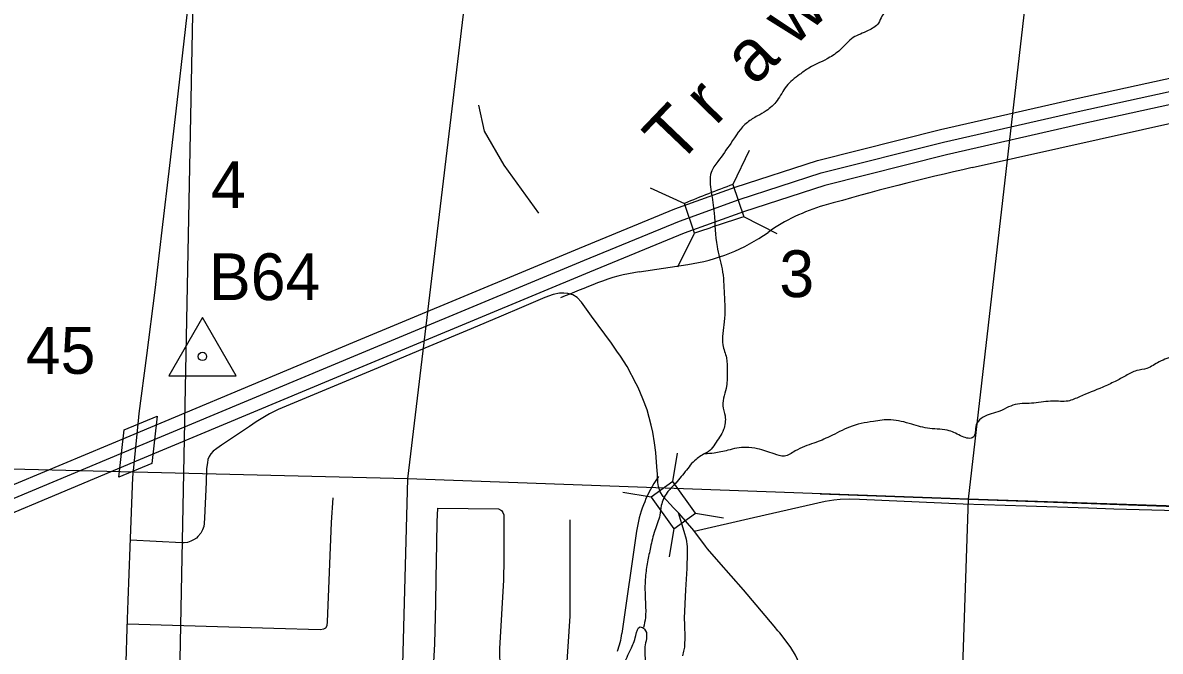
# Model space of a CAD drawing. Extents: x 1219626 to 1426462, y 456797 to 752399.
# Drawn here: x 1259805 to 1270748, y 622787 to 628833 of the extents above; entities that cross this region are included whole.
import ezdxf

# ---------------------------------------------------------------- set-up
doc = ezdxf.new("R2010")
doc.units = 0
for name, color, linetype in [('Bridges', 7, 'Continuous'), ('Bridges and Drawbridges Local Roads', 7, 'Continuous'), ('County Routes Highway Center Lines', 7, 'Continuous'), ('Interstate Divided Highway Outline and Fill', 7, 'Continuous'), ('Interstate Highway Center Lines', 7, 'Continuous'), ('Interstates Related Text', 7, 'Continuous'), ('Lakes and Ponds', 7, 'Continuous'), ('Local Roads Improved', 7, 'Continuous'), ('Local Roads Paved', 7, 'Continuous'), ('Local Roads Unimproved', 7, 'Continuous'), ('Masks', 7, 'Continuous'), ('Narrow River Creek and Branch and Slough', 7, 'Continuous'), ('Narrow River Creek and Branch and Slough Text', 7, 'Continuous'), ('Quad Borders', 7, 'Continuous'), ('Section Lines', 7, 'Continuous'), ('Section Numbers', 7, 'Continuous'), ('Triangulation Station', 7, 'Continuous'), ('Triangulation Station Text', 7, 'Continuous'), ('Uninventoried Roads and Features', 7, 'Continuous')]:
    doc.layers.add(name, color=color, linetype=linetype)

msp = doc.modelspace()

# ---------------------------------------------------------------- linework, layer by layer
at = {"layer": 'Bridges'}
for p, q in [((1266793, 627605), (1266636, 627278)), ((1266636, 627278), (1266741, 626966)), ((1265841, 627246), (1266170, 627095)), ((1266266, 626809), (1266170, 627095)), ((1267064, 626804), (1266741, 626966)), ((1266106, 626484), (1266267, 626809)), ((1266266, 626809), (1266266, 626809)), ((1260781, 624916), (1261099, 625049)), ((1261099, 625049), (1261046, 624594)), ((1260728, 624461), (1260781, 624916)), ((1261046, 624594), (1260728, 624461))]:
    msp.add_line(p, q, dxfattribs=at)
for centre, radius, start, end in [((1270789, 616016), 12003, 110.2405, 112.631), ((1282126, 579930), 49489, 108.1122, 108.691)]:
    msp.add_arc(centre, radius, start, end, dxfattribs=at)
at = {"layer": 'Bridges and Drawbridges Local Roads'}
for p, q in [((1266059, 624420), (1266103, 624692)), ((1266059, 624420), (1265850, 624271)), ((1266277, 624115), (1266059, 624420)), ((1265850, 624271), (1265579, 624316)), ((1265850, 624271), (1266069, 623966)), ((1266069, 623966), (1266277, 624115)), ((1266277, 624115), (1266548, 624071)), ((1266069, 623968), (1266024, 623697))]:
    msp.add_line(p, q, dxfattribs=at)
at = {"layer": 'County Routes Highway Center Lines'}
msp.add_lwpolyline([(1260701, 619758), (1260712, 620028), (1260732, 620565), (1260738, 620785), (1260752, 621202), (1260768, 621740), (1260790, 622366), (1260811, 623007), (1260820, 623277), (1260837, 623788), (1260864, 624461), (1260918, 625003), (1260926, 625074), (1260998, 625631), (1261080, 626260), (1261147, 626839), (1261221, 627461), (1261290, 628065), (1261357, 628655), (1261429, 629279), (1261481, 629781), (1261527, 630138), (1261536, 630258), (1261531, 630316)], dxfattribs=at)
at = {"layer": 'Interstate Divided Highway Outline and Fill'}
for points in [[(1244118, 619247), (1250520, 621016), (1251487, 621325), (1252712, 621736), (1254030, 622194), (1255261, 622643), (1256883, 623287), (1258687, 623962), (1260838, 624861), (1262981, 625758), (1265162, 626666), (1266077, 627042), (1266658, 627251), (1267452, 627509), (1268635, 627806), (1269931, 628103), (1270899, 628312)], [(1270954, 628068), (1269985, 627859), (1268693, 627562), (1267521, 627269), (1266739, 627015), (1266167, 626809), (1265258, 626435), (1263077, 625527), (1260935, 624631), (1258779, 623729), (1256973, 623054), (1255350, 622409), (1254113, 621958), (1252792, 621500), (1251564, 621088), (1250591, 620776), (1244185, 619006)]]:
    msp.add_lwpolyline(points, dxfattribs=at)
at = {"layer": 'Interstate Highway Center Lines'}
msp.add_lwpolyline([(1244152, 619126), (1250555, 620896), (1251526, 621207), (1252752, 621618), (1254071, 622076), (1255306, 622526), (1256928, 623170), (1258733, 623846), (1260886, 624746), (1263029, 625643), (1265210, 626551), (1266122, 626925), (1266698, 627133), (1267486, 627389), (1268664, 627684), (1269958, 627981), (1270927, 628190)], dxfattribs=at)
at = {"layer": 'Lakes and Ponds'}
msp.add_spline([(1265223, 622082), (1265341, 622214), (1265389, 622322), (1265417, 622388), (1265515, 622555), (1265578, 622653), (1265654, 622806), (1265703, 622938), (1265745, 623022), (1265786, 623001), (1265793, 622848), (1265793, 622709), (1265786, 622604), (1265710, 622541)], degree=3, dxfattribs=at)
at = {"layer": 'Local Roads Improved'}
for points in [[(1260812, 623052), (1262219, 623009), (1262666, 622997), (1262703, 623002), (1262722, 623013), (1262732, 623034), (1262738, 623072), (1262776, 624026), (1262790, 624264)], [(1263750, 622506), (1263768, 622860), (1263780, 623248), (1263782, 623488), (1263789, 623824), (1263793, 624031), (1263797, 624163), (1264383, 624158), (1264410, 624140), (1264424, 624121), (1264432, 624101), (1264433, 624081), (1264433, 623673), (1264429, 623472), (1264393, 622814), (1264396, 622615)], [(1266110, 624122), (1266165, 623943), (1266186, 623867), (1266198, 623796), (1266197, 623735), (1266195, 623583), (1266182, 623378), (1266169, 623107), (1266170, 623044), (1266174, 622918), (1266172, 622848), (1266170, 622826), (1266163, 622789), (1266151, 622742)], [(1265034, 622542), (1265070, 623125), (1265070, 624051)], [(1268072, 621541), (1267897, 621760), (1267863, 621796), (1267755, 621927), (1267708, 621995), (1267577, 622168), (1267392, 622421), (1267343, 622517), (1267314, 622588), (1267238, 622749), (1267195, 622822), (1267177, 622847)]]:
    msp.add_lwpolyline(points, dxfattribs=at)
at = {"layer": 'Local Roads Paved'}
for points in [[(1267177, 622847), (1267087, 622963), (1267068, 622984), (1267034, 623030), (1266740, 623378), (1266502, 623647), (1266392, 623773), (1266374, 623799), (1266260, 623949), (1266119, 624112), (1266065, 624167), (1265965, 624276), (1265937, 624320), (1265922, 624373), (1265916, 624411), (1265910, 624492), (1265905, 624562), (1265896, 624698), (1265884, 624791), (1265868, 624896), (1265850, 624961), (1265811, 625109), (1265769, 625215), (1265725, 625324), (1265706, 625361), (1265620, 625527), (1265555, 625626), (1265520, 625674), (1265469, 625750), (1265278, 626012), (1265180, 626146), (1265138, 626190), (1265096, 626216), (1265048, 626230), (1265010, 626232), (1264968, 626232), (1264909, 626219), (1264829, 626190), (1264603, 626093), (1264406, 626010), (1264118, 625888), (1263711, 625718), (1263187, 625499), (1263032, 625435), (1262263, 625112), (1262179, 625070), (1262114, 625032), (1262052, 624993), (1261986, 624949), (1261774, 624809), (1261716, 624770), (1261673, 624739), (1261636, 624711), (1261616, 624686), (1261598, 624661), (1261586, 624632), (1261581, 624601), (1261574, 624547), (1261571, 624415), (1261552, 624071), (1261550, 624016), (1261548, 623989), (1261533, 623954), (1261519, 623924), (1261488, 623892), (1261475, 623876), (1261447, 623859), (1261421, 623846), (1261391, 623835), (1261357, 623831), (1261336, 623830), (1260840, 623857)], [(1266265, 623941), (1266835, 624073), (1267524, 624231), (1267607, 624244), (1267669, 624252), (1267756, 624253), (1267856, 624252), (1268643, 624215), (1268853, 624207), (1269459, 624187), (1270058, 624166), (1270301, 624157), (1271399, 624130)]]:
    msp.add_lwpolyline(points, dxfattribs=at)
at = {"layer": 'Local Roads Unimproved'}
for p, q in [((1265922, 624470), (1265895, 624429)), ((1265711, 623942), (1265570, 622958))]:
    msp.add_line(p, q, dxfattribs=at)
for centre, radius, start, end in [((1266899, 623772), 1200, 146.8259, 171.857), ((1264778, 623071), 800, 339.2514, 351.857)]:
    msp.add_arc(centre, radius, start, end, dxfattribs=at)
at = {"layer": 'Masks'}
msp.add_lwpolyline([(1267476, 624303), (1268911, 624251), (1274139, 624066), (1279219, 623873)], dxfattribs=at)
at = {"layer": 'Narrow River Creek and Branch and Slough'}
for points in [[(1269680, 630953), (1269568, 630863), (1269464, 630814), (1269415, 630647), (1269373, 630563), (1269311, 630445), (1269283, 630271), (1269248, 630111), (1269164, 629922), (1269102, 629818), (1268990, 629679), (1268893, 629581), (1268726, 629477), (1268628, 629365), (1268573, 629302), (1268489, 629289), (1268392, 629156), (1268294, 629087), (1268148, 628968), (1268071, 628898), (1268037, 628829), (1267939, 628759), (1267863, 628724), (1267793, 628690), (1267682, 628585), (1267570, 628501), (1267368, 628397), (1267278, 628334), (1267152, 628223), (1267062, 628084), (1266957, 627986), (1266874, 627937), (1266776, 627875), (1266616, 627673), (1266491, 627498), (1266428, 627394), (1266428, 627206), (1266456, 627002), (1266484, 626681), (1266533, 626465), (1266554, 626222), (1266554, 625957), (1266540, 625734), (1266575, 625609), (1266582, 625483), (1266575, 625337), (1266554, 625246), (1266540, 625149), (1266561, 625051), (1266547, 624919), (1266463, 624780), (1266414, 624717), (1266380, 624696), (1266282, 624633), (1266178, 624515), (1266073, 624390), (1266004, 624313), (1265948, 624188), (1265934, 624097), (1265885, 623948), (1265844, 623787), (1265816, 623648), (1265795, 623502), (1265795, 623258), (1265795, 623112), (1265777, 623016)], [(1270891, 625626), (1270738, 625571), (1270619, 625508), (1270522, 625487), (1270418, 625438), (1270313, 625383), (1270195, 625327), (1269972, 625236), (1269861, 625194), (1269714, 625194), (1269533, 625174), (1269352, 625160), (1269185, 625090), (1269025, 625027), (1268976, 624965), (1268969, 624895), (1268949, 624846), (1268844, 624853), (1268719, 624909), (1268531, 624930), (1268357, 624972), (1268155, 625013), (1267988, 624999), (1267758, 624944), (1267570, 624853), (1267417, 624790), (1267236, 624714), (1267132, 624665), (1267034, 624686), (1266874, 624735), (1266763, 624749), (1266588, 624721), (1266456, 624693), (1266365, 624687)]]:
    msp.add_spline(points, degree=3, dxfattribs=at)
at = {"layer": 'Quad Borders'}
msp.add_line((1260831, 598030), (1261728, 643485), dxfattribs=at)
at = {"layer": 'Section Lines'}
for p, q in [((1264172, 630005), (1263506, 624445)), ((1268904, 624252), (1269536, 629748)), ((1263506, 624445), (1258222, 624574)), ((1263506, 624445), (1263361, 619137)), ((1268904, 624252), (1263506, 624445)), ((1268719, 618957), (1268904, 624252)), ((1274122, 624072), (1268904, 624252))]:
    msp.add_line(p, q, dxfattribs=at)
at = {"layer": 'Triangulation Station'}
msp.add_lwpolyline([(1261534, 625998), (1261209, 625436), (1261859, 625436)], close=True, dxfattribs=at)
msp.add_circle((1261534, 625623), 40, dxfattribs=at)
at = {"layer": 'Uninventoried Roads and Features'}
for p, q in [((1268938, 627440), (1272485, 628233)), ((1265734, 626438), (1266202, 626507))]:
    msp.add_line(p, q, dxfattribs=at)
msp.add_lwpolyline([(1264770, 627003), (1264438, 627464), (1264247, 627789), (1264194, 628039)], dxfattribs=at)
for centre, radius, start, end in [((1274176, 604018), 24000, 102.606, 106.1189), ((1268013, 625346), 1800, 106.1189, 125.1922), ((1265938, 628288), 1800, 278.4312, 305.1922), ((1265998, 624657), 1800, 98.4312, 111.6151), ((1272626, 607824), 19891, 111.5007, 112.608)]:
    msp.add_arc(centre, radius, start, end, dxfattribs=at)

# ---------------------------------------------------------------- texts
at = {"layer": 'Interstates Related Text'}
msp.add_text('Exit 45', height=450, dxfattribs=at).set_placement((1258664, 625456))
at = {"layer": 'Narrow River Creek and Branch and Slough Text'}
for s, rotation, p in [('w', 43.5547, (1267222, 628594)), ('a', 44.7346, (1266842, 628217)), ('r', 45.6021, (1266468, 627834)), ('T', 46.2586, (1266098, 627448))]:
    msp.add_text(s, height=500, rotation=rotation, dxfattribs=at).set_placement(p)
at = {"layer": 'Section Numbers'}
for s, p in [('4', (1261616, 627050)), ('3', (1267084, 626194))]:
    msp.add_text(s, height=450, rotation=359.9999, dxfattribs=at).set_placement(p)
at = {"layer": 'Triangulation Station Text'}
msp.add_text('B64', height=450, rotation=359.9999, dxfattribs=at).set_placement((1261597, 626165))

doc.saveas('drawing.dxf')
